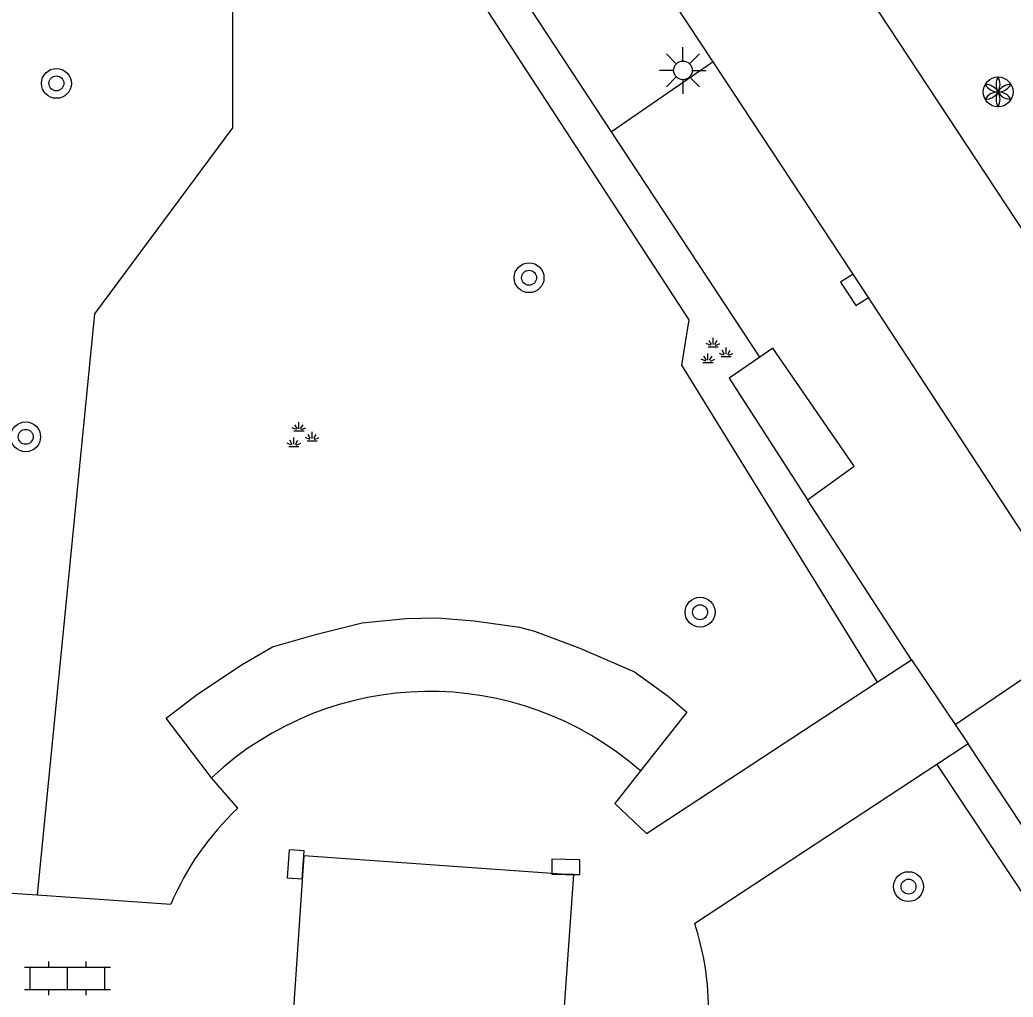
# Model space of a CAD drawing. Extents: x 132998 to 136004, y 396998 to 398512.
# Drawn here: x 133088.4 to 133115, y 397275.96 to 397302.13 of the extents above; entities that cross this region are included whole.
import ezdxf

# ---------------------------------------------------------------- set-up
doc = ezdxf.new("R2010")
doc.units = 0
for name, color, linetype in [('gg-afsc-hekwerk', 7, 'Continuous'), ('gg-bbg-abri', 7, 'Continuous'), ('gg-knt-verharding', 7, 'Continuous'), ('gg-knt-verharding nz', 7, 'Continuous'), ('gt-grn-groengrens', 7, 'Continuous'), ('gt-symb-boom', 7, 'Continuous'), ('gt-symb-groenvak', 7, 'Continuous'), ('gt-symb-klinker verharding', 7, 'Continuous'), ('gt-symb-kolk', 7, 'Continuous'), ('gt-symb-lichtmast', 7, 'Continuous'), ('gt-symb-solitaire heester', 7, 'Continuous')]:
    doc.layers.add(name, color=color, linetype=linetype)

# ---------------------------------------------------------------- blocks, each defined once
blk = doc.blocks.new('gt0-BOOM')
at = {"layer": 'gt-symb-boom'}
for radius in [0.4, 0.2]:
    blk.add_circle((0, 0), radius, dxfattribs=at)
blk = doc.blocks.new('gt0-GRVAK')
at = {"layer": 'gt-symb-groenvak'}
for p, q in [((-0.091, 0.211), (-0.156, 0.322)), ((-0.047, 0.214), (-0.047, 0.393)), ((-0.004, 0.211), (0.061, 0.322)), ((-0.11, 0.189), (-0.228, 0.24)), ((-0.182, 0.153), (0.088, 0.153)), ((0.015, 0.189), (0.133, 0.24)), ((0.262, -0.052), (0.197, 0.059)), ((0.305, -0.049), (0.305, 0.13)), ((0.349, -0.052), (0.414, 0.059)), ((-0.245, -0.228), (-0.363, -0.177)), ((-0.318, -0.264), (-0.047, -0.264)), ((-0.226, -0.206), (-0.291, -0.095)), ((-0.183, -0.203), (-0.183, -0.024)), ((-0.139, -0.206), (-0.074, -0.095)), ((-0.12, -0.228), (-0.002, -0.177)), ((0.243, -0.074), (0.125, -0.023)), ((0.17, -0.11), (0.441, -0.11)), ((0.368, -0.074), (0.486, -0.023))]:
    blk.add_line(p, q, dxfattribs=at)
blk = doc.blocks.new('gt0-LMAST')
at = {"layer": 'gt-symb-lichtmast'}
for p, q in [((-0.005, 0.246), (-0.005, 0.621)), ((-0.182, 0.173), (-0.447, 0.438)), ((0.172, 0.173), (0.437, 0.438)), ((-0.255, -0.004), (-0.63, -0.004)), ((-0.182, -0.181), (-0.447, -0.446)), ((-0.005, -0.254), (-0.005, -0.629)), ((0.437, -0.446), (0.172, -0.181)), ((0.245, -0.004), (0.62, -0.004))]:
    blk.add_line(p, q, dxfattribs=at)
blk.add_circle((-0.005, -0.004), 0.25, dxfattribs=at)
blk = doc.blocks.new('gt0-KOLK')
at = {"layer": 'gt-symb-kolk'}
blk.add_lwpolyline([(0, 0), (0.375, 0), (0.375, 0.4), (-0.375, 0.4), (-0.375, 0), (0, 0)], dxfattribs=at)
blk = doc.blocks.new('gt0-SH')
at = {"layer": 'gt-symb-solitaire heester'}
blk.add_circle((0, 0), 0.4, dxfattribs=at)
for centre, start, end in [((-0.346, 0.2), 270, 30), ((0.346, 0.2), 150, 270), ((-0.346, -0.2), 330, 90), ((0, 0.4), 210, 330), ((0.346, -0.2), 90, 210), ((0, -0.4), 30, 150)]:
    blk.add_arc(centre, 0.4, start, end, dxfattribs=at)
blk = doc.blocks.new('gt0-KL1')
at = {"layer": 'gt-symb-klinker verharding'}
for p, q in [((-1.15, 0.3), (1.15, 0.3)), ((-1, -0.3), (-1, 0.3)), ((-0.5, 0.3), (-0.5, 0.45)), ((0, -0.3), (0, 0.3)), ((0.5, 0.3), (0.5, 0.45)), ((1, -0.3), (1, 0.3)), ((-1.15, -0.3), (1.15, -0.3)), ((-0.5, -0.45), (-0.5, -0.3)), ((0.5, -0.45), (0.5, -0.3))]:
    blk.add_line(p, q, dxfattribs=at)

msp = doc.modelspace()

# ---------------------------------------------------------------- linework, layer by layer
at = {"layer": 'gg-afsc-hekwerk'}
for p, q in [((133104.245, 397299.138), (133099.225, 397306.771)), ((133108.215, 397293.102), (133104.245, 397299.138)), ((133112.275, 397284.999), (133109.493, 397289.282)), ((133112.275, 397284.999), (133113.445, 397283.266)), ((133113.445, 397283.266), (133113.795, 397282.748)), ((133121.848, 397270.512), (133113.795, 397282.748))]:
    msp.add_line(p, q, dxfattribs=at)
at = {"layer": 'gg-bbg-abri'}
for points in [[(133109.493, 397289.282), (133110.739, 397290.178), (133108.566, 397293.343), (133108.215, 397293.102)], [(133108.215, 397293.102), (133107.396, 397292.539), (133109.493, 397289.282)]]:
    msp.add_lwpolyline(points, dxfattribs=at)
at = {"layer": 'gg-knt-verharding'}
for p, q in [((133128.182, 397276.869), (133104.407, 397312.983)), ((133111.357, 397284.397), (133112.275, 397284.999)), ((133113.795, 397282.748), (133112.956, 397282.196)), ((133112.956, 397282.196), (133106.47, 397277.93)), ((133094.24, 397281.024), (133093.533, 397281.84)), ((133085.962, 397278.897), (133088.865, 397278.699)), ((133088.865, 397278.699), (133092.446, 397278.455))]:
    msp.add_line(p, q, dxfattribs=at)
for points in [[(133106.967, 397301.006), (133103.539, 397306.208), (133100.689, 397310.585)], [(133117.021, 397285.694), (133110.916, 397295.014), (133106.967, 397301.006)], [(133105.017, 397282.021), (133104.331, 397281.152), (133105.177, 397280.344), (133111.357, 397284.397)], [(133102.727, 397271.681), (133102.716, 397271.923), (133103.23, 397279.246), (133103.018, 397279.249), (133096.003, 397279.747), (133095.498, 397272.224), (133102.727, 397271.681)]]:
    msp.add_lwpolyline(points, dxfattribs=at)
for centre, radius, start, end in [((133099.375, 397275.609), 8.541, 48.653, 133.153), ((133099.351, 397275.544), 7.494, 133.0043, 157.1405), ((133099.455, 397275.607), 7.39, 359.2784, 18.3208)]:
    msp.add_arc(centre, radius, start, end, dxfattribs=at)
at = {"layer": 'gg-knt-verharding nz'}
for p, q in [((133106.967, 397301.006), (133104.245, 397299.138)), ((133113.445, 397283.266), (133117.021, 397285.694))]:
    msp.add_line(p, q, dxfattribs=at)
at = {"layer": 'gt-grn-groengrens'}
msp.add_line((133112.956, 397282.196), (133118.816, 397273.353), dxfattribs=at)
for points in [[(133098.406, 397306.238), (133106.315, 397294.1), (133106.113, 397292.89), (133111.357, 397284.397)], [(133094.092, 397303.43), (133094.092, 397299.238), (133090.395, 397294.258), (133088.865, 397278.699)], [(133093.533, 397281.84), (133092.32, 397283.43), (133093.158, 397284.075), (133094.356, 397284.874), (133095.161, 397285.341), (133096.35, 397285.683), (133097.568, 397285.988), (133098.738, 397286.102), (133099.576, 397286.117), (133100.566, 397286.041), (133101.782, 397285.874), (133102.18, 397285.768), (133103.398, 397285.311), (133104.861, 397284.675), (133105.763, 397284.019), (133106.263, 397283.591), (133105.017, 397282.021)]]:
    msp.add_lwpolyline(points, dxfattribs=at)

# ---------------------------------------------------------------- block references
at = {"layer": 'gt-symb-boom'}
for p in [(133089.378, 397300.432), (133102.035, 397295.228), (133088.555, 397290.968), (133106.615, 397286.271), (133112.197, 397278.923)]:
    msp.add_blockref('gt0-BOOM', p, dxfattribs=at)
at = {"layer": 'gt-symb-groenvak'}
for p in [(133107.01, 397293.226), (133095.921, 397290.971)]:
    msp.add_blockref('gt0-GRVAK', p, dxfattribs=at)
at = {"layer": 'gt-symb-klinker verharding'}
msp.add_blockref('gt0-KL1', (133089.677, 397276.47), dxfattribs=at)
at = {"layer": 'gt-symb-kolk'}
for p, rotation in [((133110.916, 397295.014), 123.24493723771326), ((133095.986, 397279.504), 86.04496236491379), ((133103.018, 397279.249), -0.7448031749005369)]:
    msp.add_blockref('gt0-KOLK', p, dxfattribs=dict(at, rotation=rotation))
at = {"layer": 'gt-symb-lichtmast'}
msp.add_blockref('gt0-LMAST', (133106.161, 397300.785), dxfattribs=at)
at = {"layer": 'gt-symb-solitaire heester'}
msp.add_blockref('gt0-SH', (133114.596, 397300.204), dxfattribs=at)

doc.saveas('drawing.dxf')
